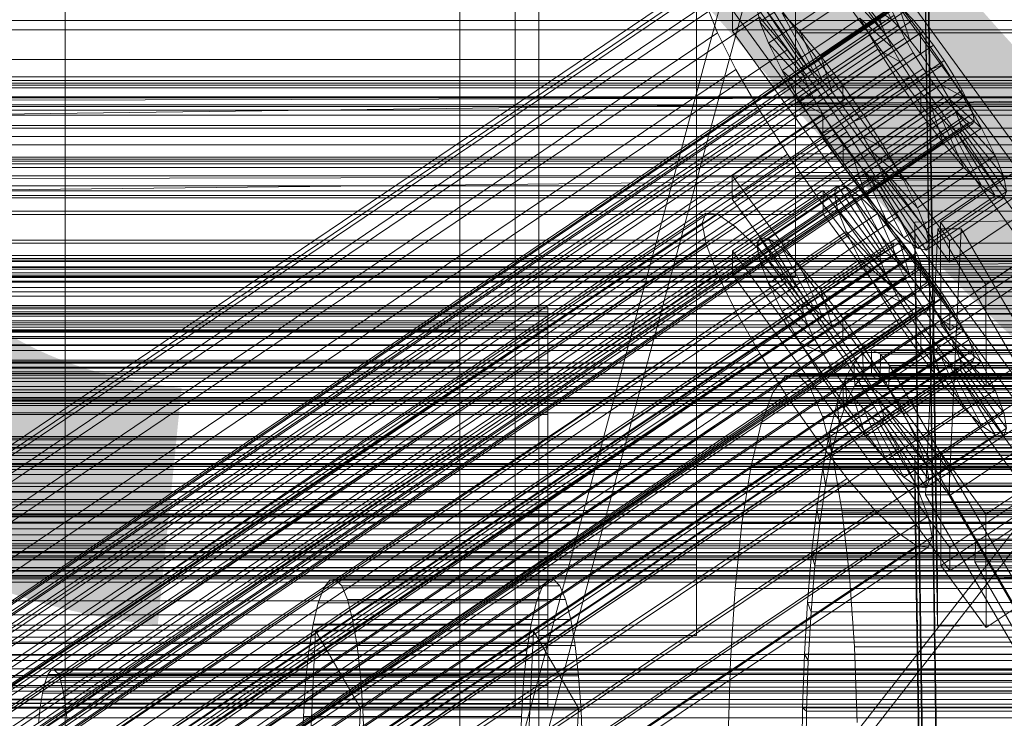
# Model space of a CAD drawing. Header units: millimetres. Extents: x -2233 to 61924, y -68080 to 6847.
# Tile 293 of 656: x 244 to 369, y -33294 to -33205. Entities that reach past the tile are written whole.
import ezdxf

# ---------------------------------------------------------------- set-up
doc = ezdxf.new("R2010")
doc.units = ezdxf.units.MM
for name, color, linetype, lineweight in [('COTAS_P', 1, 'Continuous', 0), ('frontal_briquetadora', 7, 'Continuous', 0), ('frontal_C01', 7, 'Continuous', 0), ('frontal_C02', 7, 'Continuous', 0), ('frontal_C03', 7, 'Continuous', 0), ('frontal_C10', 7, 'Continuous', 0), ('frontal_secador', 7, 'Continuous', 0)]:
    doc.layers.add(name, color=color, linetype=linetype, lineweight=lineweight)
doc.dimstyles.new('R19_100', dxfattribs={"dimtxt": 250, "dimasz": 150, "dimexe": 150, "dimexo": 80, "dimgap": 100, "dimtad": 1, "dimtih": 1, "dimtoh": 1, "dimdsep": 46, "dimcen": 0.09, "dimadec": 0, "dimazin": 0, "dimtfac": 1, "dimtdec": 4, "dimtofl": 0, "dimtmove": 0, "dimatfit": 3, "dimfxl": 1, "dimtolj": 1, "dimtzin": 0, "dimarcsym": 0})

# ---------------------------------------------------------------- blocks, each defined once
blk = doc.blocks.new('DIM_R27_53')
at = {"layer": 'COTAS_P'}
for p, q in [((-150, -32000), (550, -32000)), ((550, -32000), (505, -32150)), ((550, -34600), (550, -32000)), ((550, -32000), (595, -32150)), ((550, -34600), (505, -34450)), ((550, -34600), (595, -34450)), ((-150, -34600), (550, -34600))]:
    blk.add_line(p, q, dxfattribs=at)
blk.add_text('2600 P', height=250, rotation=90, dxfattribs=at).set_placement((450, -33300))

msp = doc.modelspace()

# ---------------------------------------------------------------- linework, layer by layer
at = {"layer": 'frontal_briquetadora'}
for p, q in [((207, -33670), (342, -33170)), ((210, -33670), (345, -33170))]:
    msp.add_line(p, q, dxfattribs=at)
at = {"layer": 'frontal_C01'}
for p, q in [((360.514, -33305.395), (357.646, -33110.284)), ((360.514, -33310.787), (357.646, -33115.677)), ((345.969, -33187.638), (373.501, -33225.492)), ((373.513, -33228.189), (345.981, -33190.334)), ((362.033, -33233.229), (334.501, -33195.374)), ((342.5, -33210.245), (342.5, -33195.462)), ((342.5, -33196.955), (342.5, -33206.875)), ((346.008, -33196.266), (373.539, -33234.12)), ((300, -33197.985), (300, -33244.638)), ((334.513, -33198.071), (362.045, -33235.925)), ((350.645, -33197.773), (354.71, -33205.256)), ((346.02, -33198.962), (334.551, -33206.698)), ((338.017, -33205.475), (347.847, -33198.843)), ((373.551, -33236.816), (346.02, -33198.962)), ((347.847, -33198.843), (353.384, -33205.763)), ((146.872, -33324.046), (331.181, -33199.711)), ((148.32, -33324.396), (332.629, -33200.061)), ((343.069, -33206.694), (352.899, -33200.063)), ((352.899, -33200.063), (355.777, -33206.341)), ((146.383, -33325.136), (330.692, -33200.801)), ((150.629, -33326.161), (334.938, -33201.826)), ((339.111, -33208.207), (348.941, -33201.576)), ((348.941, -33201.576), (353.902, -33207.058)), ((300, -33248.531), (300, -33202.015)), ((343.549, -33211.138), (338.005, -33202.823)), ((344.062, -33211.262), (339.088, -33203.084)), ((342.5, -33212.502), (342.5, -33203.045)), ((345.695, -33209.796), (355.525, -33203.165)), ((358.345, -33206.868), (355.525, -33203.165)), ((355.525, -33203.165), (357.021, -33207.81)), ((141.045, -33348.016), (354.844, -33203.788)), ((141.218, -33347.63), (355.017, -33203.402)), ((141.731, -33347.754), (355.53, -33203.526)), ((142.549, -33348.38), (356.348, -33204.151)), ((146.887, -33327.591), (331.197, -33203.256)), ((331.197, -33203.256), (332.659, -33206.909)), ((334.551, -33206.698), (334.539, -33204.002)), ((362.071, -33241.856), (334.539, -33204.002)), ((343.376, -33211.525), (337.64, -33203.638)), ((338.017, -33205.475), (337.64, -33203.638)), ((344.88, -33211.888), (340.816, -33204.405)), ((340.816, -33204.405), (343.069, -33206.694)), ((357.415, -33205.236), (356.348, -33204.151)), ((141.224, -33348.886), (355.022, -33204.658)), ((143.617, -33349.464), (357.415, -33205.236)), ((153.641, -33329.221), (337.95, -33204.886)), ((341.461, -33209.033), (337.95, -33204.886)), ((343.554, -33212.394), (338.017, -33205.475)), ((339.111, -33208.207), (338.017, -33205.475)), ((340.848, -33211.649), (350.678, -33205.018)), ((342.5, -33204.538), (342.5, -33218.63)), ((353.205, -33204.893), (343.376, -33211.525)), ((353.378, -33204.507), (343.549, -33211.138)), ((353.892, -33204.631), (344.062, -33211.262)), ((354.71, -33205.256), (344.88, -33211.888)), ((350.678, -33205.018), (354.725, -33208.688)), ((350.678, -33205.018), (352.938, -33208.935)), ((353.384, -33205.763), (353.205, -33204.893)), ((353.892, -33204.631), (354.71, -33205.256)), ((354.71, -33205.256), (355.777, -33206.341)), ((355.022, -33204.658), (355.541, -33205.952)), ((358.659, -33206.705), (357.415, -33205.236)), ((141.742, -33350.181), (355.541, -33205.952)), ((144.861, -33350.933), (358.659, -33206.705)), ((148.35, -33331.244), (332.659, -33206.909)), ((332.659, -33206.909), (334.981, -33211.511)), ((334.551, -33206.698), (362.083, -33244.553)), ((342.5, -33206.875), (342.5, -33215.749)), ((450.5, -33206.875), (342.5, -33206.875)), ((345.947, -33212.972), (343.069, -33206.694)), ((343.069, -33206.694), (345.695, -33209.796)), ((353.384, -33205.763), (343.554, -33212.394)), ((355.777, -33206.341), (345.947, -33212.972)), ((358.345, -33206.868), (348.515, -33213.5)), ((353.902, -33207.058), (353.384, -33205.763)), ((355.541, -33205.952), (356.363, -33207.583)), ((355.777, -33206.341), (357.021, -33207.81)), ((358.357, -33209.565), (358.345, -33206.868)), ((361.166, -33210.921), (358.345, -33206.868)), ((359.995, -33208.459), (358.659, -33206.705)), ((142.565, -33351.811), (356.363, -33207.583)), ((353.902, -33207.058), (344.073, -33213.689)), ((357.021, -33207.81), (347.191, -33214.441)), ((354.725, -33208.688), (353.902, -33207.058)), ((356.363, -33207.583), (357.434, -33209.438)), ((357.021, -33207.81), (358.357, -33209.565)), ((143.635, -33353.667), (357.434, -33209.438)), ((359.995, -33208.459), (146.196, -33352.688)), ((157.152, -33333.368), (341.461, -33209.033)), ((344.073, -33213.689), (339.111, -33208.207)), ((340.848, -33211.649), (339.111, -33208.207)), ((345.231, -33213.984), (341.461, -33209.033)), ((343.108, -33215.567), (352.938, -33208.935)), ((354.725, -33208.688), (344.895, -33215.319)), ((352.938, -33208.935), (355.796, -33210.544)), ((352.938, -33208.935), (355.569, -33213.061)), ((355.796, -33210.544), (354.725, -33208.688)), ((357.434, -33209.438), (358.68, -33211.393)), ((361.332, -33210.379), (359.995, -33208.459)), ((342.5, -33210.245), (-342.5, -33210.245)), ((147.533, -33354.607), (361.332, -33210.379)), ((342.5, -33223.469), (342.5, -33210.245)), ((347.191, -33214.441), (345.695, -33209.796)), ((345.695, -33209.796), (348.515, -33213.5)), ((355.796, -33210.544), (345.966, -33217.175)), ((348.527, -33216.196), (358.357, -33209.565)), ((357.042, -33212.498), (355.796, -33210.544)), ((358.357, -33209.565), (359.693, -33211.484)), ((362.578, -33212.333), (361.332, -33210.379)), ((144.881, -33355.621), (358.68, -33211.393)), ((150.672, -33335.846), (334.981, -33211.511)), ((334.981, -33211.511), (338.003, -33216.748)), ((344.895, -33215.319), (340.848, -33211.649)), ((343.108, -33215.567), (340.848, -33211.649)), ((343.549, -33211.138), (343.376, -33211.525)), ((343.376, -33211.525), (343.554, -33212.394)), ((344.062, -33211.262), (343.549, -33211.138)), ((344.88, -33211.888), (344.062, -33211.262)), ((345.947, -33212.972), (344.88, -33211.888)), ((359.693, -33211.484), (349.863, -33218.115)), ((351.336, -33217.552), (361.166, -33210.921)), ((358.68, -33211.393), (360.017, -33213.312)), ((361.166, -33210.921), (359.693, -33211.484)), ((359.693, -33211.484), (360.939, -33213.438)), ((363.797, -33215.047), (361.166, -33210.921)), ((148.779, -33356.562), (362.578, -33212.333)), ((342.5, -33220.055), (342.5, -33212.502)), ((450.5, -33212.502), (342.5, -33212.502)), ((343.554, -33212.394), (344.073, -33213.689)), ((345.739, -33219.692), (355.569, -33213.061)), ((347.191, -33214.441), (345.947, -33212.972)), ((357.042, -33212.498), (347.212, -33219.129)), ((355.569, -33213.061), (357.042, -33212.498)), ((355.569, -33213.061), (358.39, -33217.114)), ((358.378, -33214.418), (357.042, -33212.498)), ((363.648, -33214.189), (362.578, -33212.333)), ((146.218, -33357.541), (360.017, -33213.312)), ((149.85, -33358.417), (363.648, -33214.189)), ((345.231, -33213.984), (160.922, -33338.319)), ((344.073, -33213.689), (344.895, -33215.319)), ((349.002, -33219.402), (345.231, -33213.984)), ((348.515, -33213.5), (348.527, -33216.196)), ((348.515, -33213.5), (351.336, -33217.552)), ((358.378, -33214.418), (348.548, -33221.049)), ((360.939, -33213.438), (351.109, -33220.07)), ((358.39, -33217.114), (358.378, -33214.418)), ((359.714, -33216.172), (358.378, -33214.418)), ((360.017, -33213.312), (361.352, -33215.067)), ((363.797, -33215.047), (360.939, -33213.438)), ((360.939, -33213.438), (362.01, -33215.294)), ((364.471, -33215.819), (363.648, -33214.189)), ((147.554, -33359.295), (361.352, -33215.067)), ((345.966, -33217.175), (343.108, -33215.567)), ((345.739, -33219.692), (343.108, -33215.567)), ((344.895, -33215.319), (345.966, -33217.175)), ((348.527, -33216.196), (347.191, -33214.441)), ((362.01, -33215.294), (352.18, -33221.925)), ((353.967, -33221.678), (363.797, -33215.047)), ((361.352, -33215.067), (362.596, -33216.536)), ((366.057, -33218.964), (362.01, -33215.294)), ((362.01, -33215.294), (362.833, -33216.925)), ((366.057, -33218.964), (363.797, -33215.047)), ((148.798, -33360.764), (362.596, -33216.536)), ((150.672, -33360.048), (364.471, -33215.819)), ((153.694, -33341.082), (338.003, -33216.748)), ((338.003, -33216.748), (341.52, -33222.263)), ((342.5, -33215.749), (342.5, -33222.225)), ((450.5, -33215.749), (342.5, -33215.749)), ((349.863, -33218.115), (348.527, -33216.196)), ((359.714, -33216.172), (349.884, -33222.803)), ((361.21, -33220.817), (359.714, -33216.172)), ((360.958, -33217.641), (359.714, -33216.172)), ((362.596, -33216.536), (363.664, -33217.621)), ((364.989, -33217.114), (364.471, -33215.819)), ((149.865, -33361.849), (363.664, -33217.621)), ((151.191, -33361.342), (364.989, -33217.114)), ((151.369, -33362.212), (365.168, -33217.984)), ((345.966, -33217.175), (347.212, -33219.129)), ((348.56, -33223.745), (358.39, -33217.114)), ((349.863, -33218.115), (351.336, -33217.552)), ((351.109, -33220.07), (349.863, -33218.115)), ((360.958, -33217.641), (351.128, -33224.273)), ((351.336, -33217.552), (353.967, -33221.678)), ((362.833, -33216.925), (353.003, -33223.556)), ((358.39, -33217.114), (361.21, -33220.817)), ((363.836, -33223.919), (360.958, -33217.641)), ((362.025, -33218.726), (360.958, -33217.641)), ((367.794, -33222.406), (362.833, -33216.925)), ((362.833, -33216.925), (363.351, -33218.219)), ((363.664, -33217.621), (364.482, -33218.246)), ((365.168, -33217.984), (364.989, -33217.114)), ((364.995, -33218.37), (365.168, -33217.984)), ((342.5, -33218.63), (-342.5, -33218.63)), ((150.683, -33362.474), (364.482, -33218.246)), ((151.196, -33362.598), (364.995, -33218.37)), ((164.693, -33343.737), (349.002, -33219.402)), ((342.5, -33218.63), (342.5, -33229.887)), ((347.212, -33219.129), (345.739, -33219.692)), ((347.212, -33219.129), (348.548, -33221.049)), ((352.519, -33224.918), (349.002, -33219.402)), ((362.025, -33218.726), (352.196, -33225.357)), ((362.843, -33219.351), (353.014, -33225.982)), ((363.351, -33218.219), (353.521, -33224.85)), ((363.53, -33219.089), (353.7, -33225.72)), ((356.228, -33225.595), (366.057, -33218.964)), ((366.09, -33226.209), (362.025, -33218.726)), ((362.843, -33219.351), (362.025, -33218.726)), ((367.817, -33227.529), (362.843, -33219.351)), ((363.357, -33219.475), (362.843, -33219.351)), ((368.888, -33225.139), (363.351, -33218.219)), ((363.351, -33218.219), (363.53, -33219.089)), ((363.53, -33219.089), (363.357, -33219.475)), ((369.265, -33226.975), (363.53, -33219.089)), ((364.482, -33218.246), (364.995, -33218.37)), ((367.794, -33222.406), (366.057, -33218.964)), ((342.5, -33224.556), (342.5, -33220.055)), ((450.5, -33220.055), (342.5, -33220.055)), ((348.56, -33223.745), (345.739, -33219.692)), ((352.18, -33221.925), (351.109, -33220.07)), ((351.109, -33220.07), (353.967, -33221.678)), ((363.357, -33219.475), (353.527, -33226.106)), ((368.9, -33227.79), (363.357, -33219.475)), ((348.548, -33221.049), (348.56, -33223.745)), ((348.548, -33221.049), (349.884, -33222.803)), ((351.38, -33227.449), (361.21, -33220.817)), ((353.967, -33221.678), (356.228, -33225.595)), ((361.21, -33220.817), (363.836, -33223.919)), ((157.211, -33346.598), (341.52, -33222.263)), ((341.52, -33222.263), (345.291, -33227.681)), ((342.5, -33222.225), (342.5, -33225.318)), ((450.5, -33222.225), (342.5, -33222.225)), ((349.884, -33222.803), (351.38, -33227.449)), ((349.884, -33222.803), (351.128, -33224.273)), ((353.003, -33223.556), (352.18, -33221.925)), ((352.18, -33221.925), (356.228, -33225.595)), ((357.964, -33229.037), (367.794, -33222.406)), ((360.882, -33230.843), (372.35, -33223.106)), ((368.888, -33225.139), (367.794, -33222.406)), ((342.5, -33223.469), (-342.5, -33223.469)), ((342.5, -33233.12), (342.5, -33223.469)), ((351.38, -33227.449), (348.56, -33223.745)), ((351.128, -33224.273), (354.006, -33230.551)), ((351.128, -33224.273), (352.196, -33225.357)), ((353.521, -33224.85), (353.003, -33223.556)), ((353.003, -33223.556), (357.964, -33229.037)), ((354.006, -33230.551), (363.836, -33223.919)), ((363.836, -33223.919), (366.09, -33226.209)), ((168.21, -33349.252), (352.519, -33224.918)), ((342.5, -33225.318), (342.5, -33224.556)), ((450.5, -33224.556), (342.5, -33224.556)), ((450.5, -33225.318), (342.5, -33225.318)), ((352.196, -33225.357), (356.26, -33232.84)), ((352.196, -33225.357), (353.014, -33225.982)), ((355.541, -33230.154), (352.519, -33224.918)), ((353.7, -33225.72), (353.521, -33224.85)), ((353.521, -33224.85), (359.058, -33231.77)), ((356.228, -33225.595), (357.964, -33229.037)), ((359.058, -33231.77), (368.888, -33225.139)), ((373.501, -33225.492), (362.033, -33233.229)), ((369.265, -33226.975), (368.888, -33225.139)), ((353.014, -33225.982), (357.987, -33234.16)), ((353.014, -33225.982), (353.527, -33226.106)), ((353.527, -33226.106), (353.7, -33225.72)), ((353.527, -33226.106), (359.07, -33234.422)), ((353.7, -33225.72), (359.436, -33233.606)), ((356.26, -33232.84), (366.09, -33226.209)), ((366.09, -33226.209), (367.817, -33227.529)), ((160.982, -33352.016), (345.291, -33227.681)), ((345.291, -33227.681), (349.061, -33232.632)), ((354.006, -33230.551), (351.38, -33227.449)), ((357.987, -33234.16), (367.817, -33227.529)), ((359.07, -33234.422), (368.9, -33227.79)), ((359.436, -33233.606), (369.265, -33226.975)), ((367.817, -33227.529), (368.9, -33227.79)), ((368.9, -33227.79), (369.265, -33226.975)), ((357.964, -33229.037), (359.058, -33231.77)), ((362.045, -33235.925), (373.513, -33228.189)), ((342.5, -33229.887), (-342.5, -33229.887)), ((171.232, -33354.489), (355.541, -33230.154)), ((342.5, -33229.887), (342.5, -33236.593)), ((356.26, -33232.84), (354.006, -33230.551)), ((357.863, -33234.756), (355.541, -33230.154)), ((357.646, -33230.872), (375.644, -33230.626)), ((357.646, -33236.264), (357.646, -33230.872)), ((360.514, -33425.982), (357.646, -33230.872)), ((359.058, -33231.77), (359.436, -33233.606)), ((360.939, -33243.784), (360.882, -33230.843)), ((366.618, -33238.729), (360.882, -33230.843)), ((378.086, -33230.993), (366.618, -33238.729)), ((342.5, -33233.12), (-342.5, -33233.12)), ((164.752, -33356.967), (349.061, -33232.632)), ((342.5, -33237.728), (342.5, -33233.12)), ((349.061, -33232.632), (352.572, -33236.779)), ((357.987, -33234.16), (356.26, -33232.84)), ((359.07, -33234.422), (357.987, -33234.16)), ((359.436, -33233.606), (359.07, -33234.422)), ((362.033, -33233.229), (362.045, -33235.925)), ((373.539, -33234.12), (362.071, -33241.856)), ((173.554, -33359.091), (357.863, -33234.756)), ((359.326, -33238.409), (357.863, -33234.756)), ((342.5, -33236.593), (-342.5, -33236.593)), ((168.263, -33361.114), (352.572, -33236.779)), ((342.5, -33236.593), (342.5, -33237.728)), ((352.572, -33236.779), (355.584, -33239.839)), ((375.644, -33236.019), (357.646, -33236.264)), ((360.514, -33431.375), (357.646, -33236.264)), ((372.408, -33236.048), (360.939, -33243.784)), ((362.083, -33244.553), (373.551, -33236.816)), ((342.5, -33237.728), (-342.5, -33237.728)), ((175.016, -33362.744), (359.326, -33238.409)), ((359.83, -33240.864), (359.326, -33238.409)), ((366.618, -33238.729), (366.675, -33251.671)), ((171.275, -33364.174), (355.584, -33239.839)), ((355.584, -33239.839), (357.893, -33241.604)), ((173.584, -33365.939), (357.893, -33241.604)), ((175.521, -33365.199), (359.83, -33240.864)), ((357.893, -33241.604), (359.341, -33241.954)), ((359.341, -33241.954), (359.83, -33240.864)), ((362.071, -33241.856), (362.083, -33244.553)), ((175.032, -33366.289), (359.341, -33241.954)), ((360.939, -33243.784), (366.675, -33251.671)), ((366.675, -33251.671), (378.143, -33243.934)), ((300, -33244.638), (-300, -33244.638)), ((300, -33244.638), (300, -33288.249)), ((300, -33248.531), (-300, -33248.531)), ((300, -33291.739), (300, -33248.531)), ((300, -33288.249), (-300, -33288.249)), ((300, -33288.249), (300, -33325.846)), ((300, -33291.739), (-300, -33291.739)), ((300, -33328.696), (300, -33291.739))]:
    msp.add_line(p, q, dxfattribs=at)
at = {"layer": 'frontal_C02'}
for p, q in [((250, -35767.183), (250, -32921.727)), ((250, -32926.497), (250, -35771.953)), ((360.514, -33276.038), (357.646, -33082.633)), ((360.514, -33282), (357.646, -33088.595)), ((307, -33244.514), (307, -33113.371)), ((310, -33113.371), (310, -33244.514)), ((310, -33274.241), (310, -33140.605)), ((330, -33274.241), (330, -33140.605)), ((310, -33149.546), (310, -33283.183)), ((330, -33283.183), (330, -33149.546)), ((307, -33161.099), (307, -33292.241)), ((310, -33161.099), (310, -33292.241)), ((310, -33295.105), (310, -33163.962)), ((-450, -33206.517), (450, -33206.517)), ((334.501, -33224.963), (345.969, -33217.293)), ((345.969, -33217.293), (345.981, -33220.274)), ((345.969, -33217.293), (373.501, -33254.816)), ((345.981, -33220.274), (334.513, -33227.943)), ((373.513, -33257.796), (345.981, -33220.274)), ((334.513, -33227.943), (334.501, -33224.963)), ((362.033, -33262.485), (334.501, -33224.963)), ((334.539, -33234.5), (346.008, -33226.831)), ((338.005, -33232.841), (347.835, -33226.268)), ((339.088, -33232.959), (348.918, -33226.386)), ((346.008, -33226.831), (346.02, -33229.812)), ((346.008, -33226.831), (373.539, -33264.354)), ((347.835, -33226.268), (347.47, -33227.227)), ((348.918, -33226.386), (347.835, -33226.268)), ((347.835, -33226.268), (353.378, -33234.59)), ((350.645, -33227.573), (348.918, -33226.386)), ((348.918, -33226.386), (353.892, -33234.646)), ((334.513, -33227.943), (362.045, -33265.466)), ((337.64, -33233.801), (347.47, -33227.227)), ((340.816, -33234.147), (350.645, -33227.573)), ((347.47, -33227.227), (353.205, -33235.044)), ((347.47, -33227.227), (347.847, -33229.199)), ((352.899, -33229.749), (350.645, -33227.573)), ((350.645, -33227.573), (354.71, -33235.208)), ((338.017, -33235.773), (347.847, -33229.199)), ((347.847, -33229.199), (353.384, -33235.978)), ((347.847, -33229.199), (348.941, -33232.049)), ((146.872, -33352.961), (331.181, -33229.706)), ((148.32, -33353.118), (332.629, -33229.864)), ((331.181, -33229.706), (330.692, -33230.989)), ((332.629, -33229.864), (331.181, -33229.706)), ((334.938, -33231.451), (332.629, -33229.864)), ((346.02, -33229.812), (334.551, -33237.481)), ((343.069, -33236.323), (352.899, -33229.749)), ((373.551, -33267.334), (346.02, -33229.812)), ((355.525, -33232.766), (352.899, -33229.749)), ((352.899, -33229.749), (355.777, -33236.239)), ((146.383, -33354.244), (330.692, -33230.989)), ((150.629, -33354.706), (334.938, -33231.451)), ((330.692, -33230.989), (331.197, -33233.625)), ((337.95, -33234.361), (334.938, -33231.451)), ((337.64, -33233.801), (338.005, -33232.841)), ((343.549, -33241.163), (338.005, -33232.841)), ((338.005, -33232.841), (339.088, -33232.959)), ((344.062, -33241.219), (339.088, -33232.959)), ((339.088, -33232.959), (340.816, -33234.147)), ((339.111, -33238.622), (348.941, -33232.049)), ((345.695, -33239.339), (355.525, -33232.766)), ((348.941, -33232.049), (353.902, -33237.328)), ((348.941, -33232.049), (350.678, -33235.582)), ((358.345, -33236.417), (355.525, -33232.766)), ((355.525, -33232.766), (357.021, -33237.668)), ((141.045, -33376.924), (354.844, -33233.949)), ((141.218, -33376.47), (355.017, -33233.494)), ((141.731, -33376.525), (355.53, -33233.55)), ((142.549, -33377.088), (356.348, -33234.113)), ((146.887, -33356.88), (331.197, -33233.625)), ((153.641, -33357.615), (337.95, -33234.361)), ((331.197, -33233.625), (332.659, -33237.434)), ((343.376, -33241.618), (337.64, -33233.801)), ((338.017, -33235.773), (337.64, -33233.801)), ((341.461, -33238.393), (337.95, -33234.361)), ((344.88, -33241.782), (340.816, -33234.147)), ((340.816, -33234.147), (343.069, -33236.323)), ((355.017, -33233.494), (354.844, -33233.949)), ((354.844, -33233.949), (355.022, -33234.883)), ((355.53, -33233.55), (355.017, -33233.494)), ((356.348, -33234.113), (355.53, -33233.55)), ((357.415, -33235.143), (356.348, -33234.113)), ((141.224, -33377.858), (355.022, -33234.883)), ((143.617, -33378.119), (357.415, -33235.143)), ((334.551, -33237.481), (334.539, -33234.5)), ((362.071, -33272.023), (334.539, -33234.5)), ((340.848, -33242.155), (350.678, -33235.582)), ((353.205, -33235.044), (343.376, -33241.618)), ((353.378, -33234.59), (343.549, -33241.163)), ((353.892, -33234.646), (344.062, -33241.219)), ((354.71, -33235.208), (344.88, -33241.782)), ((350.678, -33235.582), (354.725, -33239.002)), ((350.678, -33235.582), (352.938, -33239.558)), ((353.205, -33235.044), (353.378, -33234.59)), ((353.384, -33235.978), (353.205, -33235.044)), ((353.378, -33234.59), (353.892, -33234.646)), ((353.892, -33234.646), (354.71, -33235.208)), ((354.71, -33235.208), (355.777, -33236.239)), ((355.022, -33234.883), (355.541, -33236.233)), ((358.659, -33236.572), (357.415, -33235.143)), ((141.742, -33379.208), (355.541, -33236.233)), ((144.861, -33379.548), (358.659, -33236.572)), ((343.554, -33242.552), (338.017, -33235.773)), ((339.111, -33238.622), (338.017, -33235.773)), ((345.947, -33242.813), (343.069, -33236.323)), ((343.069, -33236.323), (345.695, -33239.339)), ((353.384, -33235.978), (343.554, -33242.552)), ((355.777, -33236.239), (345.947, -33242.813)), ((358.345, -33236.417), (348.515, -33242.99)), ((353.902, -33237.328), (353.384, -33235.978)), ((355.541, -33236.233), (356.363, -33237.906)), ((355.777, -33236.239), (357.021, -33237.668)), ((358.357, -33239.397), (358.345, -33236.417)), ((361.166, -33240.454), (358.345, -33236.417)), ((359.995, -33238.302), (358.659, -33236.572)), ((142.565, -33380.882), (356.363, -33237.906)), ((148.35, -33360.689), (332.659, -33237.434)), ((332.659, -33237.434), (334.981, -33242.158)), ((334.551, -33237.481), (362.083, -33275.003)), ((353.902, -33237.328), (344.073, -33243.902)), ((357.021, -33237.668), (347.191, -33244.241)), ((354.725, -33239.002), (353.902, -33237.328)), ((356.363, -33237.906), (357.434, -33239.79)), ((357.021, -33237.668), (358.357, -33239.397)), ((359.995, -33238.302), (146.196, -33381.277)), ((157.152, -33361.648), (341.461, -33238.393)), ((344.073, -33243.902), (339.111, -33238.622)), ((340.848, -33242.155), (339.111, -33238.622)), ((345.231, -33243.274), (341.461, -33238.393)), ((354.725, -33239.002), (344.895, -33245.575)), ((347.191, -33244.241), (345.695, -33239.339)), ((345.695, -33239.339), (348.515, -33242.99)), ((355.796, -33240.885), (354.725, -33239.002)), ((361.332, -33240.214), (359.995, -33238.302)), ((143.635, -33382.765), (357.434, -33239.79)), ((147.533, -33383.189), (361.332, -33240.214)), ((343.108, -33246.131), (352.938, -33239.558)), ((348.527, -33245.971), (358.357, -33239.397)), ((351.336, -33247.028), (361.166, -33240.454)), ((352.938, -33239.558), (355.796, -33240.885)), ((352.938, -33239.558), (355.569, -33243.706)), ((357.434, -33239.79), (358.68, -33241.754)), ((358.357, -33239.397), (359.693, -33241.31)), ((361.166, -33240.454), (359.693, -33241.31)), ((363.797, -33244.602), (361.166, -33240.454)), ((362.578, -33242.179), (361.332, -33240.214)), ((-311.15, -33241.621), (311.15, -33241.621)), ((144.881, -33384.73), (358.68, -33241.754)), ((311.15, -33242.218), (311.15, -33241.621)), ((311.15, -33241.621), (311.15, -33242.755)), ((343.549, -33241.163), (343.376, -33241.618)), ((343.376, -33241.618), (343.554, -33242.552)), ((344.062, -33241.219), (343.549, -33241.163)), ((344.88, -33241.782), (344.062, -33241.219)), ((345.947, -33242.813), (344.88, -33241.782)), ((355.796, -33240.885), (345.966, -33247.459)), ((359.693, -33241.31), (349.863, -33247.883)), ((357.042, -33242.85), (355.796, -33240.885)), ((358.68, -33241.754), (360.017, -33243.667)), ((359.693, -33241.31), (360.939, -33243.275)), ((-311.15, -33242.218), (311.15, -33242.218)), ((-311.15, -33242.755), (311.15, -33242.755)), ((148.779, -33385.154), (362.578, -33242.179)), ((150.672, -33365.412), (334.981, -33242.158)), ((311.15, -33244.503), (311.15, -33242.218)), ((311.15, -33242.755), (311.15, -33245.54)), ((334.981, -33242.158), (338.003, -33247.473)), ((344.895, -33245.575), (340.848, -33242.155)), ((343.108, -33246.131), (340.848, -33242.155)), ((343.554, -33242.552), (344.073, -33243.902)), ((347.191, -33244.241), (345.947, -33242.813)), ((357.042, -33242.85), (347.212, -33249.424)), ((348.515, -33242.99), (348.527, -33245.971)), ((348.515, -33242.99), (351.336, -33247.028)), ((355.569, -33243.706), (357.042, -33242.85)), ((358.378, -33244.762), (357.042, -33242.85)), ((363.648, -33244.062), (362.578, -33242.179)), ((-307, -33243.62), (307, -33243.62)), ((146.218, -33386.642), (360.017, -33243.667)), ((149.85, -33387.038), (363.648, -33244.062)), ((345.231, -33243.274), (160.922, -33366.529)), ((307, -33243.62), (307, -33244.514)), ((307, -33291.347), (307, -33243.62)), ((344.073, -33243.902), (344.895, -33245.575)), ((349.002, -33248.671), (345.231, -33243.274)), ((345.739, -33250.279), (355.569, -33243.706)), ((348.527, -33245.971), (347.191, -33244.241)), ((360.939, -33243.275), (351.109, -33249.848)), ((355.569, -33243.706), (358.39, -33247.743)), ((360.017, -33243.667), (361.352, -33245.396)), ((363.797, -33244.602), (360.939, -33243.275)), ((360.939, -33243.275), (362.01, -33245.158)), ((364.471, -33245.736), (363.648, -33244.062)), ((-311.15, -33244.503), (311.15, -33244.503)), ((-311.15, -33245.54), (311.15, -33245.54)), ((307, -33244.514), (-307, -33244.514)), ((147.554, -33388.372), (361.352, -33245.396)), ((310, -33244.514), (307, -33244.514)), ((307, -33244.514), (307, -33292.241)), ((310, -33292.241), (310, -33244.514)), ((311.15, -33248.321), (311.15, -33244.503)), ((311.15, -33245.54), (311.15, -33249.788)), ((344.895, -33245.575), (345.966, -33247.459)), ((358.378, -33244.762), (348.548, -33251.336)), ((362.01, -33245.158), (352.18, -33251.731)), ((353.967, -33251.175), (363.797, -33244.602)), ((358.39, -33247.743), (358.378, -33244.762)), ((359.714, -33246.492), (358.378, -33244.762)), ((361.352, -33245.396), (362.596, -33246.825)), ((366.057, -33248.578), (362.01, -33245.158)), ((362.01, -33245.158), (362.833, -33246.832)), ((366.057, -33248.578), (363.797, -33244.602)), ((148.798, -33389.8), (362.596, -33246.825)), ((150.672, -33388.711), (364.471, -33245.736)), ((345.966, -33247.459), (343.108, -33246.131)), ((345.739, -33250.279), (343.108, -33246.131)), ((349.863, -33247.883), (348.527, -33245.971)), ((359.714, -33246.492), (349.884, -33253.065)), ((362.833, -33246.832), (353.003, -33253.405)), ((361.21, -33251.394), (359.714, -33246.492)), ((360.958, -33247.921), (359.714, -33246.492)), ((362.596, -33246.825), (363.664, -33247.856)), ((367.794, -33252.111), (362.833, -33246.832)), ((362.833, -33246.832), (363.351, -33248.181)), ((364.989, -33247.086), (364.471, -33245.736)), ((149.865, -33390.831), (363.664, -33247.856)), ((151.191, -33390.061), (364.989, -33247.086)), ((151.369, -33390.995), (365.168, -33248.02)), ((153.694, -33370.728), (338.003, -33247.473)), ((338.003, -33247.473), (341.52, -33253.018)), ((345.966, -33247.459), (347.212, -33249.424)), ((348.56, -33254.316), (358.39, -33247.743)), ((349.863, -33247.883), (351.336, -33247.028)), ((351.109, -33249.848), (349.863, -33247.883)), ((360.958, -33247.921), (351.128, -33254.494)), ((351.336, -33247.028), (353.967, -33251.175)), ((358.39, -33247.743), (361.21, -33251.394)), ((363.836, -33254.41), (360.958, -33247.921)), ((362.025, -33248.951), (360.958, -33247.921)), ((363.664, -33247.856), (364.482, -33248.418)), ((365.168, -33248.02), (364.989, -33247.086)), ((364.995, -33248.474), (365.168, -33248.02)), ((-311.15, -33248.321), (311.15, -33248.321)), ((150.683, -33391.394), (364.482, -33248.418)), ((151.196, -33391.45), (364.995, -33248.474)), ((164.693, -33371.926), (349.002, -33248.671)), ((311.15, -33253.412), (311.15, -33248.321)), ((352.519, -33254.216), (349.002, -33248.671)), ((362.025, -33248.951), (352.196, -33255.525)), ((363.351, -33248.181), (353.521, -33254.755)), ((363.53, -33249.115), (353.7, -33255.689)), ((356.228, -33255.152), (366.057, -33248.578)), ((366.09, -33256.587), (362.025, -33248.951)), ((362.843, -33249.514), (362.025, -33248.951)), ((368.888, -33254.961), (363.351, -33248.181)), ((363.351, -33248.181), (363.53, -33249.115)), ((363.53, -33249.115), (363.357, -33249.57)), ((369.265, -33256.933), (363.53, -33249.115)), ((364.482, -33248.418), (364.995, -33248.474)), ((367.794, -33252.111), (366.057, -33248.578)), ((-311.15, -33249.788), (311.15, -33249.788)), ((311.15, -33249.788), (311.15, -33255.209)), ((347.212, -33249.424), (345.739, -33250.279)), ((348.56, -33254.316), (345.739, -33250.279)), ((347.212, -33249.424), (348.548, -33251.336)), ((352.18, -33251.731), (351.109, -33249.848)), ((351.109, -33249.848), (353.967, -33251.175)), ((362.843, -33249.514), (353.014, -33256.088)), ((363.357, -33249.57), (353.527, -33256.143)), ((367.817, -33257.774), (362.843, -33249.514)), ((363.357, -33249.57), (362.843, -33249.514)), ((368.9, -33257.892), (363.357, -33249.57)), ((348.548, -33251.336), (348.56, -33254.316)), ((348.548, -33251.336), (349.884, -33253.065)), ((351.38, -33257.968), (361.21, -33251.394)), ((353.003, -33253.405), (352.18, -33251.731)), ((352.18, -33251.731), (356.228, -33255.152)), ((353.967, -33251.175), (356.228, -33255.152)), ((361.21, -33251.394), (363.836, -33254.41)), ((157.211, -33376.273), (341.52, -33253.018)), ((341.52, -33253.018), (345.291, -33258.415)), ((349.884, -33253.065), (351.38, -33257.968)), ((349.884, -33253.065), (351.128, -33254.494)), ((357.964, -33258.685), (367.794, -33252.111)), ((360.882, -33260.028), (372.35, -33252.358)), ((368.888, -33254.961), (367.794, -33252.111)), ((-311.15, -33253.412), (311.15, -33253.412)), ((168.21, -33377.471), (352.519, -33254.216)), ((311.15, -33259.43), (311.15, -33253.412)), ((351.38, -33257.968), (348.56, -33254.316)), ((355.541, -33259.532), (352.519, -33254.216)), ((353.521, -33254.755), (353.003, -33253.405)), ((353.003, -33253.405), (357.964, -33258.685)), ((-311.15, -33255.209), (311.15, -33255.209)), ((311.15, -33255.209), (311.15, -33261.434)), ((351.128, -33254.494), (354.006, -33260.984)), ((351.128, -33254.494), (352.196, -33255.525)), ((352.196, -33255.525), (356.26, -33263.16)), ((352.196, -33255.525), (353.014, -33256.088)), ((353.7, -33255.689), (353.521, -33254.755)), ((353.521, -33254.755), (359.058, -33261.534)), ((354.006, -33260.984), (363.836, -33254.41)), ((356.228, -33255.152), (357.964, -33258.685)), ((359.058, -33261.534), (368.888, -33254.961)), ((373.501, -33254.816), (362.033, -33262.485)), ((363.836, -33254.41), (366.09, -33256.587)), ((369.265, -33256.933), (368.888, -33254.961)), ((353.014, -33256.088), (357.987, -33264.348)), ((353.014, -33256.088), (353.527, -33256.143)), ((353.527, -33256.143), (353.7, -33255.689)), ((353.527, -33256.143), (359.07, -33264.466)), ((353.7, -33255.689), (359.436, -33263.506)), ((356.26, -33263.16), (366.09, -33256.587)), ((366.09, -33256.587), (367.817, -33257.774)), ((-440, -33258.008), (440, -33258.008)), ((354.006, -33260.984), (351.38, -33257.968)), ((357.987, -33264.348), (367.817, -33257.774)), ((359.07, -33264.466), (368.9, -33257.892)), ((359.436, -33263.506), (369.265, -33256.933)), ((362.045, -33265.466), (373.513, -33257.796)), ((367.817, -33257.774), (368.9, -33257.892)), ((368.9, -33257.892), (369.265, -33256.933)), ((-440, -33258.219), (440, -33258.219)), ((-440, -33258.409), (440, -33258.409)), ((-440, -33259.029), (440, -33259.029)), ((160.982, -33381.67), (345.291, -33258.415)), ((345.291, -33258.415), (349.061, -33263.296)), ((357.964, -33258.685), (359.058, -33261.534)), ((-440, -33259.396), (440, -33259.396)), ((-440, -33260.382), (440, -33260.382)), ((311.15, -33259.43), (-311.15, -33259.43)), ((171.232, -33382.786), (355.541, -33259.532)), ((311.15, -33265.963), (311.15, -33259.43)), ((357.863, -33264.255), (355.541, -33259.532)), ((357.646, -33260.487), (375.644, -33260.244)), ((357.646, -33266.448), (357.646, -33260.487)), ((360.514, -33453.892), (357.646, -33260.487)), ((360.939, -33274.334), (360.882, -33260.028)), ((366.618, -33267.845), (360.882, -33260.028)), ((378.086, -33260.176), (366.618, -33267.845)), ((-440, -33260.901), (440, -33260.901)), ((-311.15, -33261.434), (311.15, -33261.434)), ((311.15, -33261.434), (311.15, -33268.038)), ((356.26, -33263.16), (354.006, -33260.984)), ((359.058, -33261.534), (359.436, -33263.506)), ((-440, -33262.186), (440, -33262.186)), ((-440, -33262.822), (440, -33262.822)), ((362.033, -33262.485), (362.045, -33265.466)), ((164.752, -33386.551), (349.061, -33263.296)), ((173.554, -33387.509), (357.863, -33264.255)), ((349.061, -33263.296), (352.572, -33267.329)), ((357.987, -33264.348), (356.26, -33263.16)), ((359.326, -33268.064), (357.863, -33264.255)), ((359.436, -33263.506), (359.07, -33264.466)), ((440, -33264.318), (-440, -33264.318)), ((-440, -33265.028), (440, -33265.028)), ((359.07, -33264.466), (357.987, -33264.348)), ((373.539, -33264.354), (362.071, -33272.023)), ((-440, -33266.633), (440, -33266.633)), ((-311.15, -33265.963), (311.15, -33265.963)), ((311.15, -33272.567), (311.15, -33265.963)), ((375.644, -33266.205), (357.646, -33266.448)), ((360.514, -33459.853), (357.646, -33266.448)), ((372.408, -33266.665), (360.939, -33274.334)), ((-440, -33267.368), (440, -33267.368)), ((-311.15, -33268.038), (311.15, -33268.038)), ((168.263, -33390.583), (352.572, -33267.329)), ((311.15, -33268.038), (311.15, -33274.571)), ((352.572, -33267.329), (355.584, -33270.238)), ((362.083, -33275.003), (373.551, -33267.334)), ((366.618, -33267.845), (366.675, -33282.151)), ((-440, -33268.973), (440, -33268.973)), ((175.016, -33391.319), (359.326, -33268.064)), ((359.83, -33270.7), (359.326, -33268.064)), ((-440, -33269.683), (440, -33269.683)), ((-425, -33270.442), (425, -33270.442)), ((171.275, -33393.492), (355.584, -33270.238)), ((355.584, -33270.238), (357.893, -33271.825)), ((-440, -33271.178), (440, -33271.178)), ((175.521, -33393.955), (359.83, -33270.7)), ((359.341, -33271.983), (359.83, -33270.7)), ((-440, -33271.815), (440, -33271.815)), ((-311.15, -33272.567), (311.15, -33272.567)), ((173.584, -33395.08), (357.893, -33271.825)), ((175.032, -33395.238), (359.341, -33271.983)), ((311.15, -33278.791), (311.15, -33272.567)), ((357.893, -33271.825), (359.341, -33271.983)), ((362.071, -33272.023), (362.083, -33275.003)), ((-440, -33273.099), (440, -33273.099)), ((-440, -33273.619), (440, -33273.619)), ((330, -33274.241), (310, -33274.241)), ((310, -33274.241), (310, -33283.183)), ((330, -33283.183), (330, -33274.241)), ((-440, -33274.604), (440, -33274.604)), ((-440, -33274.972), (440, -33274.972)), ((-311.15, -33274.571), (311.15, -33274.571)), ((311.15, -33274.571), (311.15, -33280.588)), ((360.939, -33274.334), (366.675, -33282.151)), ((366.675, -33282.151), (378.143, -33274.482)), ((-440, -33275.591), (440, -33275.591)), ((-440, -33275.781), (440, -33275.781)), ((-440, -33275.993), (440, -33275.993)), ((378.512, -33275.795), (360.514, -33276.038)), ((360.514, -33276.038), (360.514, -33282)), ((-311.15, -33278.791), (311.15, -33278.791)), ((311.15, -33284.212), (311.15, -33278.791)), ((-311.15, -33280.588), (311.15, -33280.588)), ((311.15, -33280.588), (311.15, -33285.679)), ((360.514, -33282), (378.512, -33281.756)), ((425, -33281.896), (-425, -33281.896)), ((-311.15, -33284.212), (311.15, -33284.212)), ((310, -33283.183), (330, -33283.183)), ((311.15, -33288.46), (311.15, -33284.212)), ((425, -33285.583), (-425, -33285.583)), ((-311.15, -33285.679), (311.15, -33285.679)), ((311.15, -33285.679), (311.15, -33289.498)), ((-311.15, -33288.46), (311.15, -33288.46)), ((311.15, -33291.246), (311.15, -33288.46)), ((-311.15, -33289.498), (311.15, -33289.498)), ((311.15, -33289.498), (311.15, -33291.783)), ((-311.15, -33291.246), (311.15, -33291.246)), ((307, -33291.347), (-307, -33291.347)), ((307, -33292.241), (307, -33291.347)), ((311.15, -33292.379), (311.15, -33291.246)), ((-311.15, -33291.783), (311.15, -33291.783)), ((-311.15, -33292.379), (311.15, -33292.379)), ((310, -33292.241), (-310, -33292.241)), ((-307, -33292.241), (307, -33292.241)), ((307, -33292.241), (310, -33292.241)), ((310, -33295.105), (310, -33292.241)), ((311.15, -33291.783), (311.15, -33292.379))]:
    msp.add_line(p, q, dxfattribs=at)
at = {"layer": 'frontal_C03'}
for p, q in [((1250, -33205.32), (-1250, -33205.32)), ((-1250, -33212.477), (1250, -33212.477)), ((-1250, -33213.275), (1250, -33213.275)), ((-1250, -33213.859), (1250, -33213.859)), ((1250, -33215.126), (-1250, -33215.126)), ((1250, -33216.008), (-1250, -33216.008)), ((-1250, -33216.197), (1250, -33216.197)), ((1250, -33216.661), (-1250, -33216.661)), ((-1250, -33217.326), (1250, -33217.326)), ((1250, -33218.969), (-1250, -33218.969)), ((-1250, -33220.026), (1250, -33220.026)), ((-1250, -33221.046), (1250, -33221.046)), ((-1250, -33222.642), (1250, -33222.642)), ((1250, -33222.878), (-1250, -33222.878)), ((1250, -33223.935), (-1250, -33223.935)), ((1250, -33226.243), (-1250, -33226.243)), ((1250, -33226.896), (-1250, -33226.896)), ((-1250, -33227.489), (1250, -33227.489)), ((1250, -33227.778), (-1250, -33227.778)), ((-1250, -33229.445), (1250, -33229.445)), ((-1268, -33235.463), (1268, -33235.463)), ((-1250, -33235.09), (1250, -33235.09)), ((-1268, -33235.687), (1268, -33235.687)), ((-1268, -33235.852), (1268, -33235.852)), ((-1268, -33236.509), (1268, -33236.509)), ((-1268, -33236.827), (1268, -33236.827)), ((-1268, -33237.873), (1268, -33237.873)), ((1250, -33237.271), (-1250, -33237.271)), ((1250, -33237.584), (-1250, -33237.584)), ((-1268, -33238.322), (1268, -33238.322)), ((1250, -33238.465), (-1250, -33238.465)), ((1250, -33239.119), (-1250, -33239.119)), ((-1268, -33239.685), (1268, -33239.685)), ((-1268, -33240.235), (1268, -33240.235)), ((-1268, -33241.823), (1268, -33241.823)), ((1250, -33241.426), (-1250, -33241.426)), ((1268, -33242.436), (-1268, -33242.436)), ((-1250, -33242.484), (1250, -33242.484)), ((-1268, -33244.14), (1268, -33244.14)), ((-1250, -33243.328), (1250, -33243.328)), ((-1268, -33244.775), (1268, -33244.775)), ((1250, -33245.336), (-1250, -33245.336)), ((-1250, -33245.586), (1250, -33245.586)), ((-1268, -33246.478), (1268, -33246.478)), ((1250, -33246.393), (-1250, -33246.393)), ((-1268, -33247.092), (1268, -33247.092)), ((-1268, -33248.679), (1268, -33248.679)), ((-1268, -33249.23), (1268, -33249.23)), ((1250, -33248.7), (-1250, -33248.7)), ((-1268, -33250.593), (1268, -33250.593)), ((1250, -33249.354), (-1250, -33249.354)), ((1250, -33250.235), (-1250, -33250.235)), ((-1268, -33251.042), (1268, -33251.042)), ((-1250, -33251.644), (1250, -33251.644)), ((-1268, -33252.088), (1268, -33252.088)), ((-1268, -33252.405), (1268, -33252.405)), ((-1268, -33253.063), (1268, -33253.063)), ((1530, -33253.434), (-1530, -33253.434)), ((-1268, -33253.227), (1268, -33253.227)), ((-1268, -33253.452), (1268, -33253.452)), ((-1250, -33253.825), (1250, -33253.825)), ((1530, -33258.434), (-1530, -33258.434)), ((-1250, -33259.47), (1250, -33259.47)), ((1250, -33260.042), (-1250, -33260.042)), ((1250, -33260.923), (-1250, -33260.923)), ((-1250, -33261.425), (1250, -33261.425)), ((1250, -33261.576), (-1250, -33261.576)), ((1250, -33263.884), (-1250, -33263.884)), ((-1250, -33264.941), (1250, -33264.941)), ((-1250, -33266.272), (1250, -33266.272)), ((1250, -33267.793), (-1250, -33267.793)), ((-1250, -33267.869), (1250, -33267.869)), ((1250, -33268.851), (-1250, -33268.851)), ((1250, -33271.158), (-1250, -33271.158)), ((-1250, -33271.588), (1250, -33271.588)), ((1250, -33271.812), (-1250, -33271.812)), ((1250, -33272.693), (-1250, -33272.693)), ((-1250, -33272.717), (1250, -33272.717)), ((-1250, -33275.055), (1250, -33275.055)), ((-1250, -33275.64), (1250, -33275.64)), ((-1250, -33276.437), (1250, -33276.437)), ((1250, -33282.499), (-1250, -33282.499)), ((1250, -33283.381), (-1250, -33283.381)), ((1250, -33284.034), (-1250, -33284.034)), ((1250, -33286.342), (-1250, -33286.342)), ((-1250, -33287.399), (1250, -33287.399)), ((1250, -33290.251), (-1250, -33290.251)), ((1250, -33291.308), (-1250, -33291.308)), ((1250, -33293.616), (-1250, -33293.616))]:
    msp.add_line(p, q, dxfattribs=at)
at = {"layer": 'frontal_C10'}
for p, q in [((358.975, -33265.371), (360.544, -33231.698)), ((363.503, -33231.698), (360.544, -33231.698)), ((360.544, -33231.698), (1791.564, -35698.973)), ((361.934, -33265.371), (363.503, -33231.698)), ((1794.523, -35698.973), (363.503, -33231.698)), ((349.907, -33248.614), (351.028, -33247.359)), ((351.028, -33247.359), (352.166, -33247.005)), ((351.028, -33247.359), (351.085, -33250.339)), ((646.946, -33247.359), (351.028, -33247.359)), ((352.166, -33247.005), (352.159, -33250.005)), ((648.085, -33247.005), (352.166, -33247.005)), ((352.166, -33247.005), (353.302, -33247.559)), ((353.302, -33247.559), (353.231, -33250.527)), ((649.221, -33247.559), (353.302, -33247.559)), ((353.302, -33247.559), (354.417, -33249.009)), ((348.823, -33250.747), (349.907, -33248.614)), ((349.907, -33248.614), (350.028, -33251.522)), ((645.825, -33248.614), (349.907, -33248.614)), ((354.283, -33251.895), (354.417, -33249.009)), ((650.335, -33249.009), (354.417, -33249.009)), ((354.417, -33249.009), (1804.417, -35749.009)), ((339.647, -33252.427), (341.222, -33250.339)), ((341.222, -33250.339), (342.833, -33250.159)), ((656.868, -33250.339), (341.222, -33250.339)), ((342.833, -33250.159), (344.419, -33251.895)), ((658.479, -33250.159), (342.833, -33250.159)), ((351.085, -33250.339), (350.028, -33251.522)), ((352.159, -33250.005), (351.085, -33250.339)), ((351.085, -33250.339), (647.004, -33250.339)), ((352.159, -33250.005), (648.077, -33250.005)), ((353.231, -33250.527), (352.159, -33250.005)), ((353.231, -33250.527), (649.149, -33250.527)), ((354.283, -33251.895), (353.231, -33250.527)), ((347.793, -33253.724), (348.823, -33250.747)), ((348.823, -33250.747), (349.005, -33253.535)), ((644.741, -33250.747), (348.823, -33250.747)), ((350.028, -33251.522), (349.005, -33253.535)), ((350.028, -33251.522), (645.946, -33251.522)), ((338.17, -33256.343), (339.647, -33252.427)), ((655.293, -33252.427), (339.647, -33252.427)), ((344.419, -33251.895), (345.918, -33255.48)), ((660.065, -33251.895), (344.419, -33251.895)), ((1804.283, -35751.895), (354.283, -33251.895)), ((354.283, -33251.895), (650.201, -33251.895)), ((346.837, -33257.492), (347.793, -33253.724)), ((347.793, -33253.724), (348.034, -33256.343)), ((643.712, -33253.724), (347.793, -33253.724)), ((349.005, -33253.535), (348.034, -33256.343)), ((349.005, -33253.535), (644.923, -33253.535)), ((345.918, -33255.48), (347.274, -33260.775)), ((661.564, -33255.48), (345.918, -33255.48)), ((336.847, -33261.937), (338.17, -33256.343)), ((653.816, -33256.343), (338.17, -33256.343)), ((348.034, -33256.343), (347.131, -33259.898)), ((348.034, -33256.343), (643.952, -33256.343)), ((345.969, -33261.987), (346.837, -33257.492)), ((346.837, -33257.492), (347.131, -33259.898)), ((642.755, -33257.492), (346.837, -33257.492)), ((347.131, -33259.898), (346.313, -33264.139)), ((347.131, -33259.898), (643.05, -33259.898)), ((347.274, -33260.775), (348.434, -33267.578)), ((662.92, -33260.775), (347.274, -33260.775)), ((335.728, -33268.994), (336.847, -33261.937)), ((652.493, -33261.937), (336.847, -33261.937)), ((345.205, -33267.133), (345.969, -33261.987)), ((345.969, -33261.987), (346.313, -33264.139)), ((641.887, -33261.987), (345.969, -33261.987)), ((346.313, -33264.139), (345.592, -33268.994)), ((346.313, -33264.139), (642.231, -33264.139)), ((1789.995, -35732.647), (358.975, -33265.371)), ((358.975, -33265.371), (361.934, -33265.371)), ((361.934, -33265.371), (1792.954, -35732.647)), ((344.559, -33272.842), (345.205, -33267.133)), ((345.205, -33267.133), (345.592, -33268.994)), ((641.124, -33267.133), (345.205, -33267.133)), ((348.434, -33267.578), (349.354, -33275.626)), ((664.081, -33267.578), (348.434, -33267.578)), ((334.858, -33277.242), (335.728, -33268.994)), ((651.374, -33268.994), (335.728, -33268.994)), ((345.592, -33268.994), (344.982, -33274.379)), ((345.592, -33268.994), (641.511, -33268.994)), ((365.22, -33273.871), (365.354, -33270.984)), ((661.272, -33270.984), (365.354, -33270.984)), ((365.354, -33270.984), (1793.211, -35732.806)), ((344.04, -33279.015), (344.559, -33272.842)), ((344.559, -33272.842), (344.982, -33274.379)), ((640.477, -33272.842), (344.559, -33272.842)), ((1793.076, -35735.692), (365.22, -33273.871)), ((365.22, -33273.871), (661.138, -33273.871)), ((344.982, -33274.379), (344.493, -33280.203)), ((344.982, -33274.379), (640.9, -33274.379)), ((282.765, -33277.165), (283.521, -33276.163)), ((283.521, -33276.163), (284.294, -33276.076)), ((311.14, -33276.163), (283.521, -33276.163)), ((284.294, -33276.076), (285.056, -33276.91)), ((311.913, -33276.076), (284.294, -33276.076)), ((311.14, -33276.163), (310.384, -33277.165)), ((311.913, -33276.076), (311.14, -33276.163)), ((312.675, -33276.91), (311.913, -33276.076)), ((349.354, -33275.626), (349.998, -33284.612)), ((665, -33275.626), (349.354, -33275.626)), ((282.056, -33279.045), (282.765, -33277.165)), ((310.384, -33277.165), (282.765, -33277.165)), ((285.056, -33276.91), (285.776, -33278.63)), ((312.675, -33276.91), (285.056, -33276.91)), ((310.384, -33277.165), (309.675, -33279.045)), ((313.395, -33278.63), (312.675, -33276.91)), ((334.269, -33286.365), (334.858, -33277.242)), ((650.504, -33277.242), (334.858, -33277.242)), ((281.421, -33281.73), (282.056, -33279.045)), ((309.675, -33279.045), (282.056, -33279.045)), ((285.776, -33278.63), (286.426, -33281.172)), ((313.395, -33278.63), (285.776, -33278.63)), ((309.675, -33279.045), (309.04, -33281.73)), ((314.046, -33281.172), (313.395, -33278.63)), ((343.658, -33285.547), (344.04, -33279.015)), ((344.04, -33279.015), (344.493, -33280.203)), ((639.958, -33279.015), (344.04, -33279.015)), ((344.493, -33280.203), (344.133, -33286.365)), ((344.493, -33280.203), (640.411, -33280.203)), ((280.884, -33285.117), (281.421, -33281.73)), ((309.04, -33281.73), (281.421, -33281.73)), ((286.426, -33281.172), (286.983, -33284.437)), ((314.046, -33281.172), (286.426, -33281.172)), ((309.04, -33281.73), (308.503, -33285.117)), ((314.602, -33284.437), (314.046, -33281.172)), ((280.55, -33307.599), (281.716, -33282.584)), ((309.335, -33282.584), (281.716, -33282.584)), ((281.716, -33282.584), (287.41, -33292.401)), ((308.169, -33307.599), (309.335, -33282.584)), ((315.029, -33292.401), (309.335, -33282.584)), ((280.467, -33289.076), (280.884, -33285.117)), ((308.503, -33285.117), (280.884, -33285.117)), ((286.983, -33284.437), (287.425, -33288.301)), ((314.602, -33284.437), (286.983, -33284.437)), ((308.503, -33285.117), (308.086, -33289.076)), ((315.044, -33288.301), (314.602, -33284.437)), ((349.998, -33284.612), (350.341, -33294.188)), ((665.644, -33284.612), (349.998, -33284.612)), ((333.983, -33296.012), (334.269, -33286.365)), ((334.269, -33286.365), (649.915, -33286.365)), ((343.42, -33292.326), (343.658, -33285.547)), ((343.658, -33285.547), (344.133, -33286.365)), ((639.576, -33285.547), (343.658, -33285.547)), ((344.133, -33286.365), (343.908, -33292.76)), ((344.133, -33286.365), (640.051, -33286.365)), ((247.837, -33288.107), (248.231, -33287.585)), ((248.231, -33287.585), (248.633, -33287.54)), ((751.292, -33287.585), (248.231, -33287.585)), ((248.633, -33287.54), (249.03, -33287.974)), ((751.694, -33287.54), (248.633, -33287.54)), ((249.03, -33287.974), (249.405, -33288.87)), ((752.091, -33287.974), (249.03, -33287.974)), ((247.137, -33290.484), (247.468, -33289.086)), ((247.468, -33289.086), (247.837, -33288.107)), ((750.529, -33289.086), (247.468, -33289.086)), ((750.898, -33288.107), (247.837, -33288.107)), ((249.405, -33288.87), (249.744, -33290.194)), ((752.466, -33288.87), (249.405, -33288.87)), ((280.184, -33293.455), (280.467, -33289.076)), ((308.086, -33289.076), (280.467, -33289.076)), ((287.425, -33288.301), (287.734, -33292.614)), ((315.044, -33288.301), (287.425, -33288.301)), ((308.086, -33289.076), (307.803, -33293.455)), ((315.353, -33292.614), (315.044, -33288.301)), ((246.857, -33292.248), (247.137, -33290.484)), ((750.198, -33290.484), (247.137, -33290.484)), ((249.744, -33290.194), (250.034, -33291.894)), ((752.805, -33290.194), (249.744, -33290.194)), ((246.64, -33294.311), (246.857, -33292.248)), ((749.918, -33292.248), (246.857, -33292.248)), ((250.034, -33291.894), (250.264, -33293.907)), ((753.095, -33291.894), (250.034, -33291.894)), ((286.244, -33317.416), (287.41, -33292.401)), ((287.41, -33292.401), (315.029, -33292.401)), ((287.734, -33292.614), (287.899, -33297.21)), ((315.353, -33292.614), (287.734, -33292.614)), ((315.029, -33292.401), (313.863, -33317.416)), ((315.518, -33297.21), (315.353, -33292.614)), ((343.329, -33299.237), (343.42, -33292.326)), ((343.42, -33292.326), (343.908, -33292.76)), ((639.338, -33292.326), (343.42, -33292.326)), ((343.908, -33292.76), (343.822, -33299.28)), ((343.908, -33292.76), (639.826, -33292.76)), ((280.047, -33298.086), (280.184, -33293.455)), ((280.184, -33293.455), (307.803, -33293.455)), ((307.803, -33293.455), (307.666, -33298.086))]:
    msp.add_line(p, q, dxfattribs=at)
at = {"layer": 'frontal_secador'}
for p, q in [((1250, -33212.924), (-1250, -33212.924)), ((1360, -33213.5), (-1360, -33213.5)), ((413, -33215), (-433.02, -33225.78)), ((413, -33215), (-431.48, -34297.08)), ((413, -33215), (-424.22, -33216.98)), ((413, -33215), (-417.18, -33215.22)), ((-413, -33215), (413, -33215)), ((1360, -33223.147), (-1360, -33223.147)), ((407, -33225), (-423.38, -33233.82)), ((407, -33225), (-422.12, -34288.52)), ((407, -33225), (-416.18, -33226.62)), ((407, -33225), (-410.42, -33225.18)), ((-407, -33225), (407, -33225)), ((-1360, -33233.5), (1360, -33233.5)), ((-1250, -33233.5), (1250, -33233.5)), ((1360, -33243.853), (-1360, -33243.853)), ((-1400, -33250), (1400, -33250)), ((-1250, -33250), (1250, -33250)), ((1360, -33253.5), (-1360, -33253.5)), ((1250, -33254.076), (-1250, -33254.076)), ((-1250, -33255), (1250, -33255)), ((1360, -33261.784), (-1360, -33261.784)), ((1360, -33268.141), (-1360, -33268.141)), ((1360, -33272.137), (-1360, -33272.137)), ((1360, -33273.5), (-1360, -33273.5)), ((1250, -33273.25), (-1250, -33273.25)), ((1250, -33289.715), (-1250, -33289.715))]:
    msp.add_line(p, q, dxfattribs=at)

# ---------------------------------------------------------------- dimensions: what is measured, and where the dimension line sits
at = {"layer": 'COTAS_P'}
dim = msp.add_aligned_dim(p1=(-150, -34600), p2=(-150, -32000), distance=-700, text='<> P', dimstyle='R19_100', dxfattribs=at)
dim.commit()
dim.dimension.update_dxf_attribs({"geometry": 'DIM_R27_53', "text_midpoint": (550, -33300)})

doc.saveas('drawing.dxf')
